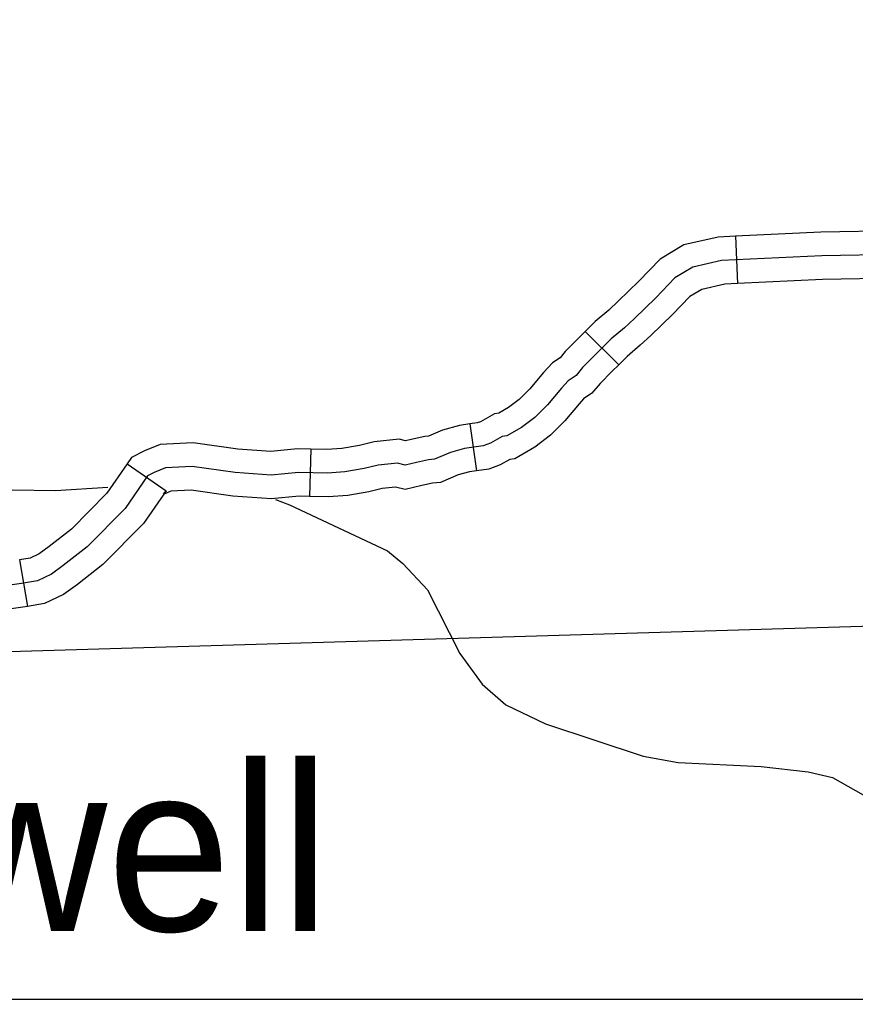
# Model space of a CAD drawing. Extents: x 1377389 to 1380723, y 1168351 to 1170484.
# Drawn here: x 1378840.2 to 1378893.2, y 1168702.1 to 1168764.2 of the extents above; entities that cross this region are included whole.
import ezdxf

# ---------------------------------------------------------------- set-up
doc = ezdxf.new("R2010")
doc.units = 0
doc.layers.add('B_Fill', color=7, linetype='Continuous')
doc.layers.add('B_Text', color=7, linetype='Continuous')

msp = doc.modelspace()

# ---------------------------------------------------------------- linework, layer by layer
at = {"layer": 'B_Fill'}
for p, q in [((1378885.58, 1168750.485), (1378885.719, 1168747.488)), ((1378876.066, 1168744.449), (1378878.188, 1168742.329)), ((1378868.741, 1168738.582), (1378869.165, 1168735.612)), ((1378858.661, 1168736.985), (1378858.593, 1168733.985)), ((1378847.031, 1168736.059), (1378849.497, 1168734.35)), ((1378840.207, 1168729.967), (1378840.701, 1168727.008))]:
    msp.add_line(p, q, dxfattribs=at)
for points in [[(1378885.58, 1168750.485), (1378884.491, 1168750.435), (1378882.321, 1168749.93), (1378880.811, 1168749.034), (1378879.467, 1168747.643), (1378878.148, 1168746.364), (1378877.552, 1168745.807), (1378876.691, 1168745.074), (1378876.066, 1168744.449)], [(1378896.203, 1168750.822), (1378895.798, 1168750.822), (1378891.006, 1168750.737), (1378885.58, 1168750.485)], [(1378895.811, 1168749.322), (1378891.054, 1168749.238), (1378884.697, 1168748.943), (1378882.887, 1168748.521), (1378881.75, 1168747.847), (1378880.529, 1168746.583), (1378879.182, 1168745.277), (1378878.551, 1168744.687), (1378877.709, 1168743.971), (1378876.698, 1168742.96), (1378875.898, 1168742.159), (1378875.478, 1168741.654), (1378874.972, 1168741.316), (1378874.551, 1168740.853), (1378873.667, 1168739.8), (1378872.867, 1168738.999), (1378872.025, 1168738.367), (1378871.099, 1168737.819), (1378870.805, 1168737.777), (1378870.047, 1168737.356), (1378869.584, 1168737.187), (1378868.405, 1168737.019), (1378867.521, 1168736.766), (1378866.511, 1168736.345), (1378866.132, 1168736.303), (1378865.374, 1168736.134), (1378864.658, 1168735.965), (1378864.153, 1168736.092), (1378862.932, 1168735.965), (1378862.048, 1168735.755), (1378860.827, 1168735.544), (1378859.733, 1168735.46), (1378857.88, 1168735.502), (1378856.154, 1168735.333), (1378853.881, 1168735.502), (1378851.145, 1168735.881), (1378849.461, 1168735.797), (1378848.745, 1168735.502), (1378848.324, 1168735.291), (1378846.893, 1168733.227), (1378844.493, 1168730.783), (1378842.978, 1168729.603), (1378842.22, 1168729.056), (1378841.336, 1168728.634), (1378840.325, 1168728.466), (1378838.515, 1168728.213)], [(1378885.719, 1168747.488), (1378884.904, 1168747.451), (1378883.453, 1168747.113), (1378882.689, 1168746.66), (1378881.591, 1168745.523), (1378880.216, 1168744.19), (1378879.549, 1168743.567), (1378878.727, 1168742.868), (1378878.188, 1168742.329)], [(1378896.203, 1168747.822), (1378895.824, 1168747.822), (1378891.102, 1168747.738), (1378885.719, 1168747.488)], [(1378876.066, 1168744.449), (1378875.637, 1168744.02), (1378874.789, 1168743.171), (1378874.464, 1168742.781), (1378873.986, 1168742.462), (1378873.421, 1168741.84), (1378872.56, 1168740.814), (1378871.882, 1168740.135), (1378871.191, 1168739.616), (1378870.592, 1168739.262), (1378870.318, 1168739.223), (1378869.422, 1168738.725), (1378869.217, 1168738.65), (1378868.741, 1168738.582)], [(1378878.188, 1168742.329), (1378877.759, 1168741.899), (1378877.008, 1168741.147), (1378876.491, 1168740.527), (1378875.958, 1168740.171), (1378875.681, 1168739.866), (1378874.774, 1168738.785), (1378873.853, 1168737.863), (1378872.86, 1168737.118), (1378871.606, 1168736.377), (1378871.291, 1168736.332), (1378870.672, 1168735.987), (1378869.95, 1168735.725), (1378869.165, 1168735.612)], [(1378868.741, 1168738.582), (1378868.091, 1168738.489), (1378867.024, 1168738.184), (1378866.131, 1168737.812), (1378865.885, 1168737.784), (1378865.039, 1168737.596), (1378864.669, 1168737.509), (1378864.261, 1168737.611), (1378862.68, 1168737.447), (1378861.746, 1168737.225), (1378860.642, 1168737.034), (1378859.692, 1168736.961), (1378858.661, 1168736.985)], [(1378858.661, 1168736.985), (1378857.824, 1168737.004), (1378856.137, 1168736.839), (1378854.04, 1168736.994), (1378851.211, 1168737.386), (1378849.128, 1168737.282), (1378848.123, 1168736.868), (1378847.31, 1168736.461), (1378847.031, 1168736.059)], [(1378847.031, 1168736.059), (1378845.733, 1168734.187), (1378843.493, 1168731.905), (1378842.077, 1168730.803), (1378841.451, 1168730.351), (1378840.881, 1168730.079), (1378840.207, 1168729.967)], [(1378869.165, 1168735.612), (1378868.719, 1168735.548), (1378868.017, 1168735.348), (1378866.89, 1168734.878), (1378866.378, 1168734.821), (1378865.709, 1168734.672), (1378864.648, 1168734.422), (1378864.045, 1168734.573), (1378863.184, 1168734.484), (1378862.35, 1168734.285), (1378861.013, 1168734.054), (1378859.773, 1168733.959), (1378858.593, 1168733.985)], [(1378822.724, 1168734.768), (1378825.279, 1168734.238), (1378829.477, 1168733.718), (1378832.678, 1168733.616), (1378839.757, 1168734.404), (1378842.476, 1168734.362), (1378845.807, 1168734.576)], [(1378849.497, 1168734.35), (1378848.053, 1168732.267), (1378845.493, 1168729.661), (1378843.878, 1168728.403), (1378842.988, 1168727.76), (1378841.791, 1168727.189), (1378840.701, 1168727.008)], [(1378858.593, 1168733.985), (1378857.936, 1168734), (1378856.172, 1168733.828), (1378853.722, 1168734.01), (1378851.079, 1168734.376), (1378849.794, 1168734.312), (1378849.367, 1168734.136), (1378849.338, 1168734.122), (1378849.497, 1168734.35)], [(1378856.436, 1168733.793), (1378857.321, 1168733.46), (1378863.523, 1168730.54), (1378864.497, 1168729.74), (1378866.068, 1168728.063), (1378868.123, 1168724.021), (1378869.526, 1168722.076), (1378871.022, 1168720.777), (1378873.552, 1168719.563), (1378879.735, 1168717.524), (1378881.951, 1168717.119), (1378887.217, 1168716.866), (1378890.188, 1168716.533), (1378891.743, 1168716.159), (1378894.16, 1168714.8), (1378900.092, 1168709.802), (1378900.986, 1168708.557), (1378902.332, 1168706.089), (1378903.535, 1168702.791), (1378903.879, 1168702.096)], [(1378840.701, 1168727.008), (1378840.553, 1168726.983), (1378838.753, 1168726.732), (1378836.46, 1168726.314), (1378834.124, 1168725.917), (1378832.903, 1168725.87), (1378830.816, 1168725.87), (1378829.772, 1168725.922), (1378829.588, 1168725.973)], [(1378818.189, 1168723.515), (1378899.297, 1168725.924)]]:
    msp.add_lwpolyline(points, dxfattribs=at)
at = {"layer": 'B_Text'}
msp.add_lwpolyline([(1378340.611, 1169579.427), (1379848.033, 1169579.427), (1379848.033, 1168702.096), (1378340.611, 1168702.096)], close=True, dxfattribs=at)

# ---------------------------------------------------------------- texts
at = {"layer": 'B_Fill'}
msp.add_text('Creswell', height=10.56, dxfattribs=at).set_placement((1378805.736, 1168706.432))

doc.saveas('drawing.dxf')
